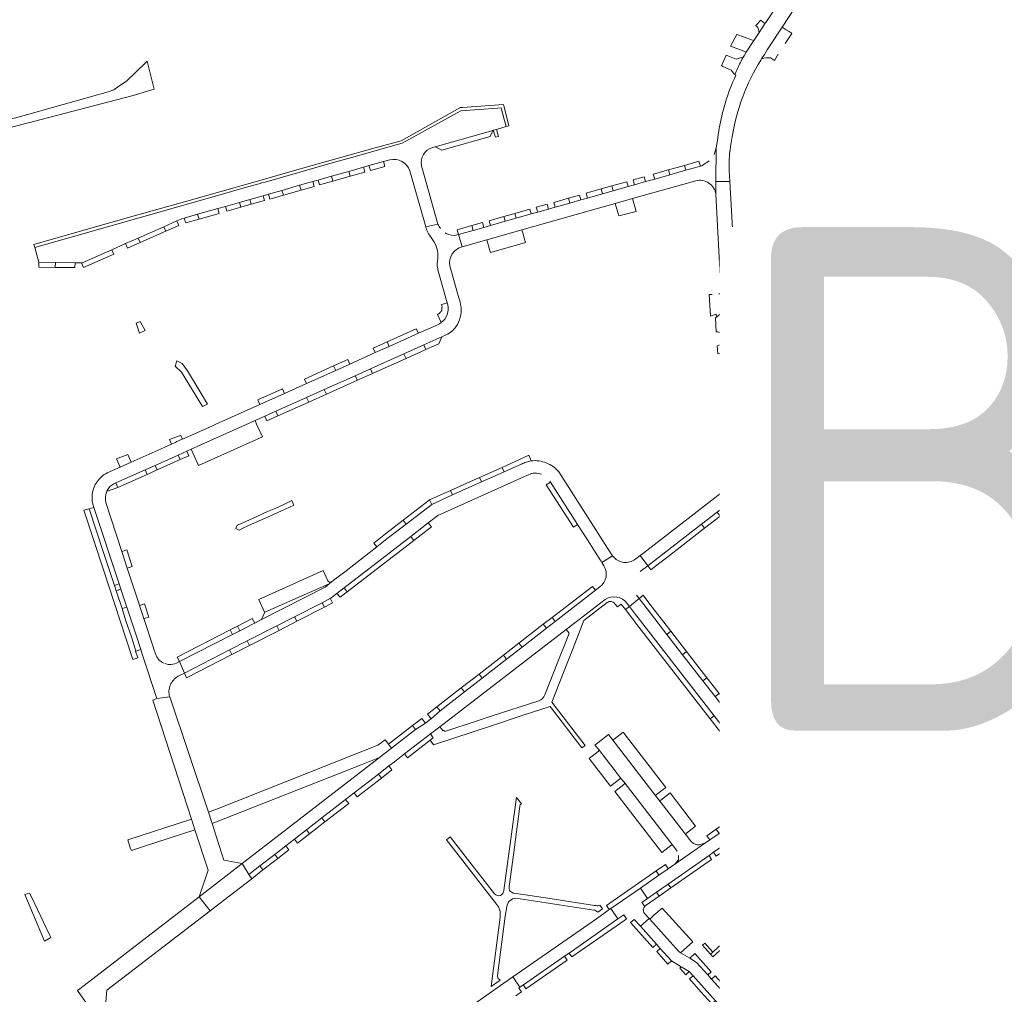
# Model space of a CAD drawing. Header units: metres. Extents: x 166325 to 190320, y 381923 to 404576.
# Tile 526 of 656: x 171076 to 171428, y 393365 to 393714. Entities that reach past the tile are written whole.
import ezdxf

# ---------------------------------------------------------------- set-up
doc = ezdxf.new("R2010")
doc.units = ezdxf.units.M
for name, color, linetype, lineweight in [('B-WE-VH-VERHARDING_ASFALT-GV', 8, 'Continuous', 18), ('B-WE-VH-VERHARDING_BETONSTRAATSTEEN-GV', 8, 'Continuous', 18), ('B-WE-VH-VERHARDING_HALFVERHARDING-GV', 8, 'Continuous', 18), ('B-WE-VH-VERHARDING_STRAATBAKSTEEN-GV', 8, 'Continuous', 18), ('X-XX-AL-TEKENBLAD-T50', 4, 'Continuous', 50)]:
    doc.layers.add(name, color=color, linetype=linetype, lineweight=lineweight)
doc.styles.add('NLCS-ISO-M500-T50', font='NLCS-ISO.ttf', dxfattribs={"height": 2.5})

msp = doc.modelspace()

# ---------------------------------------------------------------- linework, layer by layer
at = {"layer": 'B-WE-VH-VERHARDING_ASFALT-GV', "flags": 128}
for points in [[(171255.196, 393433.638), (171253.452, 393435.879), (171253.247, 393434.155), (171248.953, 393402.651)], [(171250.862, 393404.014), (171252.391, 393415.355), (171254.542, 393431.853), (171254.647, 393432.661)], [(171245.633, 393401.383), (171232.581, 393418.085), (171229.779, 393421.774), (171228.468, 393420.689), (171246.279, 393397.762)], [(171281.914, 393397.208), (171281.398, 393397.282), (171266.173, 393399.617), (171252.684, 393401.62)], [(171246.723, 393372.271), (171249.46, 393393.425), (171249.978, 393396.771)], [(171253.259, 393399.831), (171281.079, 393395.619)], [(171282.507, 393394.872), (171284.157, 393396.043), (171283.212, 393397.407)], [(171247.626, 393393.084), (171244.388, 393368.304), (171247.592, 393370.539), (171247.325, 393370.747)]]:
    msp.add_lwpolyline(points, dxfattribs=at)
at = {"layer": 'B-WE-VH-VERHARDING_ASFALT-GV'}
for points in [[(171254.647, 393432.661, -0.2832356), (171255.196, 393433.638)], [(171252.684, 393401.62, -0.4611085), (171250.862, 393404.014)], [(171248.953, 393402.651, -0.6904239), (171245.633, 393401.383)], [(171246.279, 393397.762, -0.2096781), (171247.626, 393393.084)], [(171249.978, 393396.771, -0.3909401), (171253.259, 393399.831)], [(171283.212, 393397.407, -0.2103404), (171281.914, 393397.208)], [(171281.079, 393395.619, -0.1759715), (171282.507, 393394.872)], [(171247.325, 393370.747, -0.383048), (171246.723, 393372.271)]]:
    msp.add_lwpolyline(points, format="xyb", dxfattribs=at)
at = {"layer": 'B-WE-VH-VERHARDING_BETONSTRAATSTEEN-GV', "flags": 128}
for points in [[(171396.047, 393792.873), (171393.642, 393789.595), (171391.918, 393786.974), (171390.096, 393784.204), (171387.338, 393780.012), (171371.284, 393755.607), (171359.681, 393737.917), (171359.165, 393737.978), (171358.685, 393737.251), (171353.344, 393729.163), (171352.646, 393728.107), (171351.407, 393726.23), (171342.58, 393712.861), (171342.443, 393712.654), (171340.26, 393709.346), (171338.361, 393706.471), (171335.589, 393702.273), (171334.825, 393700.995), (171334.638, 393700.667), (171334.099, 393699.72)], [(171340.799, 393699.416), (171341.117, 393699.927), (171342.113, 393701.526), (171343.117, 393703.137), (171343.792, 393704.221), (171348.411, 393711.239), (171357.346, 393724.816), (171359.658, 393728.329)], [(171349.238, 393710.721), (171348.411, 393711.239), (171343.792, 393704.221), (171343.117, 393703.137), (171342.113, 393701.526), (171341.117, 393699.927)], [(171349.507, 393705.376), (171351.925, 393709.039), (171351.662, 393709.204), (171350.958, 393709.644), (171349.942, 393710.281), (171349.238, 393710.721)], [(171344.246, 393700.23), (171345.731, 393699.328), (171346.719, 393700.994), (171346.854, 393701.217), (171346.99, 393701.44)], [(171331.539, 393694.273), (171331.896, 393694.095)], [(171223.387, 393668.18), (171224.413, 393668.475), (171244.154, 393674.086), (171245.159, 393674.376), (171246.331, 393674.713), (171249.777, 393675.706), (171249.157, 393677.858), (171248.006, 393682.435), (171246.655, 393682.345), (171233.581, 393681.371), (171212.569, 393669.803), (171202.475, 393666.939), (171201.297, 393666.605), (171193.574, 393664.414), (171187.569, 393662.71), (171163.521, 393655.887), (171162.31, 393655.544), (171161.79, 393655.396), (171157.787, 393654.26), (171145.4, 393650.746), (171081.161, 393632.494), (171082.62, 393627.249), (171088.54, 393627.157), (171095.598, 393627.047), (171097.899, 393627.011), (171098.171, 393627.027), (171108.721, 393631.69), (171113.651, 393633.853), (171118.176, 393635.862)], [(171329.782, 393666.779), (171329.8, 393666.911), (171329.818, 393667.042), (171329.839, 393667.211), (171330.047, 393668.626), (171330.565, 393672.157)], [(171324.777, 393651.496), (171324.789, 393656.114), (171324.811, 393668.072), (171324.66, 393667.239), (171324.318, 393666.142), (171324.128, 393665.74)], [(171325.287, 393670.692), (171324.811, 393668.072), (171324.789, 393656.114), (171329.721, 393656.105), (171329.508, 393659.836)], [(171118.176, 393635.862), (171127.373, 393639.917), (171131.99, 393641.956), (171133.798, 393642.743), (171134.635, 393642.973), (171139.411, 393644.347), (171146.703, 393646.461), (171149.39, 393647.178), (171154.376, 393648.591), (171158.112, 393649.644), (171162.895, 393651.006), (171164.8, 393651.565), (171169.558, 393652.901), (171175.912, 393654.719), (171180.591, 393656.024), (171182.506, 393656.572), (171187.282, 393657.93), (171193.506, 393659.678), (171198.782, 393661.179), (171200.7, 393661.734), (171205.865, 393663.209), (171208.138, 393663.835)], [(171215.337, 393659.852), (171220.992, 393639.812), (171225.381, 393640.876), (171219.534, 393661.661)], [(171322.345, 393663.431), (171319.688, 393661.691), (171319.225, 393661.57), (171314.034, 393660.104), (171308.271, 393658.471), (171302.886, 393656.953), (171299.591, 393656.027), (171295.709, 393654.929), (171293.373, 393654.259)], [(171293.373, 393654.259), (171288.081, 393652.762), (171284.215, 393651.655), (171278.805, 393650.144), (171276.463, 393649.48), (171272.546, 393648.379), (171267.244, 393646.877), (171264.909, 393646.222), (171261.04, 393645.128), (171258.713, 393644.466), (171253.316, 393642.95), (171249.424, 393641.837), (171244.114, 393640.335), (171241.789, 393639.684), (171237.948, 393638.59), (171232.737, 393637.117), (171233.998, 393632.705), (171242.852, 393635.235), (171249.171, 393637.041), (171255.402, 393638.796), (171288.742, 393648.219), (171294.941, 393649.964), (171317.554, 393656.329)], [(171333.018, 393598.001), (171332.655, 393604.442), (171332.554, 393606.25), (171331.874, 393618.32), (171329.721, 393656.105), (171324.789, 393656.114), (171324.777, 393651.496), (171326.525, 393617.665), (171326.596, 393616.333), (171326.966, 393609.362), (171326.981, 393609.083), (171327.373, 393601.697), (171327.387, 393601.468), (171327.406, 393601.143), (171327.586, 393598.145), (171327.613, 393597.697)], [(171225.381, 393640.876), (171220.992, 393639.812)], [(171222.931, 393636.054), (171223.445, 393635.388)], [(171228.283, 393637.514), (171227.952, 393637.697)], [(171233.998, 393632.705), (171232.737, 393637.117), (171232.135, 393636.96)], [(171225.296, 393628.534), (171225.178, 393627.618), (171225.129, 393626.777), (171225.147, 393625.929), (171225.289, 393624.879), (171225.314, 393624.523), (171225.324, 393624.491), (171228.662, 393612.747), (171228.854, 393612.007)], [(171233.284, 393613.033), (171232.959, 393614.181), (171232.529, 393615.698), (171229.645, 393625.883)], [(171323.473, 393615.726), (171322.363, 393615.66), (171322.821, 393607.952), (171324.881, 393608.638), (171324.943, 393607.562), (171326.966, 393609.362)], [(171326.966, 393609.362), (171326.596, 393616.333), (171325.805, 393615.791)], [(171226.53, 393605.622), (171225.941, 393605.228), (171225.239, 393604.868), (171224.691, 393604.628), (171218.373, 393601.79), (171207.964, 393597.141), (171202.966, 393594.883), (171193.913, 393590.808), (171188.809, 393588.529), (171178.361, 393583.857), (171170.534, 393580.336), (171161.65, 393576.358), (171145.98, 393569.324), (171144.479, 393568.639), (171134.01, 393563.963), (171133.909, 393563.918), (171132.007, 393563.068), (171131.631, 393562.899), (171130.047, 393562.187), (171127.402, 393560.999), (171115.617, 393555.717), (171111.703, 393553.963), (171107.088, 393551.894)], [(171231.781, 393604.086), (171232.316, 393604.907), (171232.738, 393605.77)], [(171109.449, 393547.985), (171110.215, 393548.312), (171120.659, 393552.983), (171124.247, 393554.58), (171132.506, 393558.28), (171135.508, 393559.632), (171137.075, 393560.338), (171159.952, 393570.588), (171163.482, 393572.163), (171167.405, 393573.923), (171178.4, 393578.859), (171184.738, 393581.718), (171195.741, 393586.653), (171201.239, 393589.096), (171213.204, 393594.462), (171220.313, 393597.674), (171226.748, 393600.571), (171228.353, 393601.274)], [(171327.613, 393597.697), (171327.586, 393598.145), (171325.783, 393597.524), (171325.255, 393597.32), (171325.449, 393594.474), (171326.03, 393594.546), (171327.59, 393594.665), (171327.882, 393594.687)], [(171331.073, 393579.564), (171331.112, 393579.447), (171331.564, 393578.123)], [(171334.723, 393570.158), (171339.356, 393560)], [(171339.656, 393559.346), (171344.829, 393548.043), (171349.701, 393550.274), (171348.698, 393552.475), (171347.888, 393554.252), (171340.051, 393571.448)], [(171338.43, 393553.776), (171338.311, 393553.663), (171338.19, 393553.554), (171338.064, 393553.449), (171337.936, 393553.348), (171332.882, 393549.512), (171335.678, 393545.945), (171338.535, 393548.071), (171339.462, 393548.543), (171340.308, 393548.754), (171340.948, 393548.775), (171341.735, 393548.755), (171342.535, 393548.548), (171343.313, 393548.218), (171344.225, 393547.699), (171345.014, 393546.912), (171345.875, 393545.814), (171344.829, 393548.043), (171339.656, 393559.346)], [(171255.19, 393555.019), (171249.031, 393552.269), (171240.969, 393548.643), (171230.594, 393544.004), (171223.132, 393540.639), (171213.958, 393533.585), (171207.744, 393528.791), (171203.513, 393525.473), (171192.502, 393516.928), (171189.196, 393514.371), (171188.329, 393513.735), (171187.309, 393512.905), (171186.486, 393512.261), (171185.015, 393511.079), (171162.269, 393499.47), (171159.834, 393498.219), (171159.3, 393497.945), (171154.539, 393495.486), (171151.907, 393494.15), (171132.893, 393484.418), (171134.681, 393480.315), (171150.876, 393488.616)], [(171258.74, 393556.217), (171257.865, 393558.182), (171248.299, 393553.871), (171249.031, 393552.269)], [(171249.031, 393552.269), (171255.19, 393555.019)], [(171265.412, 393548.985), (171265.65, 393548.59), (171275.309, 393533.458), (171278.872, 393527.947), (171283.349, 393520.87), (171283.702, 393520.378), (171283.99, 393519.902), (171287.847, 393522.232), (171286.039, 393524.982), (171282.651, 393530.264), (171268.606, 393552.236)], [(171107.089, 393545.597), (171107.17, 393545.361), (171110.927, 393546.661), (171110.215, 393548.312)], [(171110.215, 393548.312), (171109.449, 393547.985)], [(171150.876, 393488.616), (171157.168, 393491.804), (171167.759, 393497.219), (171174.074, 393500.471), (171183.942, 393505.475), (171187.227, 393507.199), (171189.232, 393508.806), (171191.816, 393510.807), (171215.614, 393529.182), (171221.916, 393533.997), (171225.281, 393536.658), (171257.343, 393551.038), (171257.744, 393551.231)], [(171340.632, 393542.264), (171341.335, 393540.749), (171343, 393541.573), (171341.565, 393544.815), (171341.243, 393545.537), (171344.225, 393547.699), (171343.313, 393548.218), (171342.535, 393548.548), (171341.735, 393548.755), (171340.948, 393548.775), (171340.308, 393548.754), (171339.462, 393548.543), (171338.535, 393548.071), (171335.678, 393545.945), (171335.502, 393545.818), (171335.317, 393545.675), (171336.413, 393544.258), (171337.605, 393542.728), (171337.722, 393542.819)], [(171357.649, 393532.836), (171349.701, 393550.274), (171344.829, 393548.043), (171345.875, 393545.814), (171346.194, 393545.135), (171354.062, 393528.018)], [(171106.886, 393545.044), (171107.089, 393545.597)], [(171124.588, 393486.603), (171123.894, 393488.573), (171123.411, 393490.102), (171120.246, 393499.786), (171118.667, 393504.531), (171118.417, 393505.284), (171114.262, 393517.831), (171112.314, 393523.766), (171106.6, 393541.28)], [(171102.358, 393539.537), (171111.359, 393512.191), (171111.973, 393510.34), (171114.103, 393503.917), (171115.52, 393499.576), (171117.409, 393493.873), (171119.088, 393488.764), (171119.648, 393487.111), (171124.861, 393471.242), (171129.435, 393471.797)], [(171297.742, 393516.611), (171300.392, 393518.672), (171297.704, 393522.339), (171296.165, 393521.182), (171295.448, 393520.672), (171294.422, 393520.181), (171292.961, 393519.851), (171291.71, 393519.866), (171290.512, 393520.213), (171289.111, 393520.993), (171287.847, 393522.232), (171283.99, 393519.902), (171284.729, 393518.678)], [(171185.942, 393513.364), (171184.327, 393516.997), (171161.324, 393506.675), (171163.39, 393502.152), (171163.431, 393502.062), (171186.486, 393512.261)], [(171359.813, 393518.373), (171360.81, 393517.033), (171360.926, 393516.858), (171364.37, 393512.591), (171366.925, 393509.541), (171378.22, 393496.152), (171382.155, 393491.554), (171395.064, 393476.238), (171396.145, 393474.713), (171396.567, 393473.778), (171396.89, 393472.942), (171397.078, 393472.165), (171397.136, 393471.635), (171397.185, 393470.246), (171397.07, 393469.207), (171396.877, 393468.36), (171396.571, 393467.472)], [(171186.486, 393512.261), (171187.309, 393512.905)], [(171385.099, 393496.191), (171368.519, 393515.845)], [(171283.307, 393511.126), (171281.763, 393509.921), (171267.325, 393498.792), (171264.14, 393496.344), (171255.434, 393489.599), (171249.93, 393485.356), (171241.13, 393478.533), (171234.818, 393473.642), (171226.112, 393466.889), (171222.891, 393463.996), (171222.246, 393463.509)], [(171222.246, 393463.509), (171220.933, 393462.472), (171217.383, 393460.135), (171208.816, 393453.506), (171204.44, 393450.118), (171198.757, 393445.719), (171155.325, 393412.243), (171157.725, 393408.292), (171161.689, 393411.372), (171167.013, 393415.503), (171170.927, 393418.531), (171174.011, 393420.913), (171178.335, 393424.283), (171183.826, 393428.536), (171192.366, 393435.151), (171195.45, 393437.539), (171204.06, 393444.234), (171207.818, 393447.132), (171209.787, 393448.637), (171213.413, 393451.446), (171222.663, 393458.554), (171226.016, 393461.126), (171271.231, 393495.883), (171285.2, 393506.653)], [(171285.2, 393506.653), (171271.231, 393495.883), (171272.245, 393494.572), (171270.451, 393489.984), (171269.745, 393488.263), (171263.584, 393472.535)], [(171292.942, 393505.288), (171293.841, 393504.134), (171297.309, 393507.039), (171296.429, 393508.226)], [(171307.249, 393494.147), (171301.402, 393501.704), (171299.037, 393504.804), (171297.309, 393507.039), (171293.841, 393504.134), (171296.074, 393501.28), (171297.025, 393500.039), (171324.107, 393465.086), (171327.83, 393460.257), (171342.029, 393441.899), (171342.903, 393440.728)], [(171276.857, 393453.629), (171278.075, 393454.438), (171266.082, 393469.908), (171271.814, 393484.472), (171273.688, 393489.29), (171277.59, 393499.093), (171285.869, 393505.531)], [(171288.643, 393505.143), (171289.556, 393503.969), (171290.894, 393505.009), (171292.427, 393503.024), (171293.841, 393504.134), (171292.942, 393505.288)], [(171346.091, 393443.945), (171343.87, 393446.809), (171342.376, 393448.759), (171334.893, 393458.422), (171332.306, 393461.766), (171324.464, 393471.92), (171320.074, 393477.578), (171312.85, 393486.895), (171307.249, 393494.147)], [(171132.488, 393479.187), (171134.681, 393480.315), (171132.893, 393484.418), (171131.857, 393483.915)], [(171431.599, 393437.938), (171430.987, 393438.748), (171402.428, 393474.979), (171401.521, 393476.13), (171401.312, 393476.397)], [(171261.414, 393470.459), (171244.369, 393464.885), (171239.357, 393463.246), (171227.788, 393459.479), (171227.629, 393459.977), (171227.208, 393459.644), (171226.016, 393461.126), (171222.663, 393458.554), (171223.706, 393457.133), (171222.614, 393456.291), (171223.821, 393454.724), (171245.216, 393461.692), (171255.522, 393465.108), (171265.445, 393468.353), (171276.857, 393453.629)], [(171394.015, 393464.464), (171393.363, 393464.029)], [(171390.73, 393461.009), (171389.993, 393459.114)], [(171315.897, 393420.103), (171315.428, 393420.688), (171314.204, 393422.267), (171304.312, 393435.05), (171303.447, 393436.16), (171287.544, 393456.779), (171286.338, 393458.319), (171281.435, 393454.604), (171282.771, 393453.083), (171291.052, 393442.366)], [(171287.544, 393456.779), (171303.447, 393436.16), (171303.339, 393436.555)], [(171287.911, 393456.584), (171287.741, 393456.655), (171287.544, 393456.779)], [(171303.55, 393436.941), (171306.831, 393439.431), (171291.571, 393459.231), (171288.335, 393456.701)], [(171383.697, 393455.542), (171377.79, 393456.475)], [(171396.707, 393457.051), (171389.584, 393458.238), (171387.596, 393447.432)], [(171387.596, 393447.432), (171389.584, 393458.238)], [(171389.584, 393458.238), (171396.707, 393457.051)], [(171409.367, 393458.651), (171420.099, 393445.479), (171424.202, 393440.201), (171428.318, 393435.355), (171431.599, 393437.938)], [(171291.052, 393442.366), (171282.771, 393453.083), (171282.859, 393452.769), (171282.851, 393452.642)], [(171371.882, 393455.017), (171371.064, 393454.455), (171361.906, 393448.065), (171354.632, 393443.007), (171354.384, 393442.835), (171341.811, 393434.12)], [(171387.361, 393402.22), (171395.553, 393453.659), (171396.185, 393455.728)], [(171282.66, 393452.308), (171279.451, 393449.755), (171287.037, 393439.927), (171290.276, 393442.453)], [(171353.278, 393436.582), (171373.788, 393450.868)], [(171378.274, 393451.843), (171383.218, 393451.029)], [(171290.676, 393442.565), (171291.052, 393442.366)], [(171291.052, 393442.366), (171291.907, 393441.271), (171309.447, 393418.605), (171310.685, 393416.984)], [(171341.811, 393434.12), (171354.384, 393442.835)], [(171387.86, 393444.77), (171387.689, 393443.758), (171382.244, 393410.457), (171381.057, 393403.35), (171387.361, 393402.22)], [(171291.813, 393440.496), (171288.593, 393437.961), (171305.402, 393416.181), (171308.676, 393418.692)], [(171309.447, 393418.605), (171291.907, 393441.271), (171292.029, 393440.862)], [(171314.285, 393423.039), (171317.51, 393425.602), (171308.366, 393437.472), (171305.116, 393434.948)], [(171346.296, 393428.309), (171347.523, 393427.031), (171347.718, 393426.799), (171350.818, 393429.585), (171348.365, 393432.269), (171346.797, 393433.469), (171344.907, 393434.184), (171342.252, 393434.027), (171341.367, 393433.812), (171339.535, 393432.524), (171334.54, 393429.028), (171325.894, 393423.021), (171322.557, 393420.703), (171321.019, 393419.64), (171310.092, 393412.034), (171307.738, 393410.396), (171304.411, 393408.089), (171297.765, 393403.48), (171300.338, 393399.767)], [(171304.312, 393435.05), (171314.204, 393422.267), (171314.079, 393422.663)], [(171304.723, 393434.831), (171304.312, 393435.05)], [(171341.367, 393433.812), (171342.252, 393434.027), (171344.907, 393434.184), (171346.797, 393433.469), (171348.365, 393432.269), (171350.818, 393429.585)], [(171300.338, 393399.767), (171303.487, 393401.965), (171307.678, 393404.89), (171322.302, 393415.097), (171323.955, 393416.253), (171333.748, 393423.032), (171341.264, 393428.234), (171342.061, 393428.798)], [(171377.109, 393400.332), (171365.762, 393412.945), (171357.693, 393421.964), (171352.694, 393427.486), (171352.064, 393428.223), (171350.818, 393429.585), (171347.718, 393426.799), (171355.731, 393417.896), (171357.05, 393416.404), (171360.882, 393412.218), (171363.343, 393409.451), (171364.623, 393407.917), (171368.853, 393403.371), (171372.881, 393398.863)], [(171350.818, 393429.585), (171352.064, 393428.223), (171352.034, 393428.258)], [(171425.796, 393429.962), (171424.769, 393431.242), (171424.371, 393430.904), (171409.41, 393417.596), (171409.211, 393417.292), (171409.183, 393417.164), (171409.202, 393417.067), (171410.146, 393415.809), (171410.094, 393415.445)], [(171410.094, 393415.445), (171425.985, 393429.545), (171426.287, 393429.9)], [(171309.099, 393418.797), (171309.222, 393418.76), (171309.31, 393418.699), (171309.447, 393418.605)], [(171311.422, 393414.416), (171311.347, 393413.622), (171310.092, 393412.034), (171321.019, 393419.64), (171318.898, 393418.889), (171318, 393418.975)], [(171391.711, 393398.973), (171393.501, 393400.62), (171407.389, 393413.045), (171406.154, 393414.409), (171405.974, 393414.381), (171405.788, 393414.261), (171390.642, 393400.899)], [(171299.297, 393396.939), (171298.297, 393398.342), (171300.338, 393399.767), (171297.765, 393403.48), (171287.186, 393396.144), (171289.737, 393392.426), (171291.803, 393393.866), (171292.781, 393392.455), (171292.941, 393392.564)], [(171299.477, 393397.109), (171304.451, 393400.584), (171303.487, 393401.965), (171300.338, 393399.767)], [(171372.881, 393398.863), (171374.197, 393397.364), (171377.347, 393400.111)], [(171377.347, 393400.111), (171374.197, 393397.364), (171372.908, 393396.24), (171378.271, 393390.281)], [(171386.918, 393399.44), (171387.361, 393402.22), (171381.057, 393403.35), (171380.758, 393401.563)], [(171390.596, 393400.413), (171391.567, 393399.273)], [(171300.338, 393399.767), (171298.297, 393398.342), (171299.297, 393396.939)], [(171385.436, 393388.644), (171386.364, 393389.436), (171389.533, 393392.222), (171394.165, 393396.294), (171391.711, 393398.973)], [(171391.711, 393398.973), (171391.421, 393398.706), (171390.243, 393397.665)], [(171391.421, 393398.706), (171391.711, 393398.973)], [(171295.598, 393392.195), (171297.76, 393389.79), (171300.87, 393392.575), (171299.36, 393394.289)], [(171341.073, 393351.176), (171339.032, 393353.401), (171337.734, 393354.832), (171336.603, 393356.108), (171335.263, 393357.563), (171323.229, 393370.924), (171321.858, 393372.42), (171317.871, 393376.887), (171315.405, 393378.366), (171312.147, 393380.301), (171311.496, 393380.753), (171301.087, 393392.329), (171300.87, 393392.575), (171297.76, 393389.79), (171303.514, 393383.39), (171304.847, 393381.903), (171308.84, 393377.453), (171312.35, 393375.316), (171315.226, 393373.593), (171316.581, 393372.111)], [(171378.73, 393388.447), (171378.489, 393387.286), (171377.944, 393384.303), (171377.335, 393381.32), (171383.4, 393380.028), (171384.928, 393387.372)], [(171316.581, 393372.111), (171320.571, 393367.67), (171324.594, 393363.212), (171325.928, 393361.734), (171331.02, 393356.127), (171333.28, 393353.567), (171335.973, 393350.516), (171337.993, 393348.298)], [(171253.213, 393364.924), (171255.194, 393366.343), (171254.239, 393367.699), (171254.703, 393368.033), (171252.12, 393371.69), (171239.235, 393362.725), (171241.849, 393359.077), (171243.906, 393360.512), (171244.877, 393359.132), (171245.068, 393359.265)]]:
    msp.add_lwpolyline(points, dxfattribs=at)
for points in [[(171340.26, 393709.346), (171342.443, 393712.654), (171342.169, 393712.662), (171341.944, 393712.768), (171341.655, 393713.021), (171340.804, 393713.8), (171339.058, 393711.892), (171339.808, 393711.152), (171339.986, 393710.442)], [(171111.204, 393690.205), (171109.466, 393688.855), (171107.474, 393688.084), (171075.207, 393679.011), (171063.765, 393676.257), (171059.806, 393675.489), (171045.921, 393672.011), (171046.794, 393668.674), (171116.363, 393686.854), (171123.913, 393689.133), (171121.386, 393699.125), (171120.745, 393698.502), (171113.995, 393691.949)], [(171080.867, 393633.529), (171081.161, 393632.494), (171145.4, 393650.746), (171157.787, 393654.26), (171161.79, 393655.396), (171162.31, 393655.544), (171163.521, 393655.887), (171187.569, 393662.71), (171193.574, 393664.414), (171201.297, 393666.605), (171202.475, 393666.939), (171212.569, 393669.803), (171233.581, 393681.371), (171246.655, 393682.345), (171248.006, 393682.435), (171249.157, 393677.858), (171249.777, 393675.706), (171250.748, 393675.986), (171250.068, 393678.494), (171248.892, 393683.139), (171248.815, 393683.613), (171234.194, 393682.541), (171233.485, 393682.47), (171226.428, 393678.606), (171212.255, 393670.663), (171202.932, 393668.105), (171177.436, 393660.923), (171159.172, 393655.763), (171135.546, 393649.024), (171118.055, 393644.126), (171097.954, 393638.384)], [(171226.806, 393667.279), (171244.095, 393672.216), (171245.159, 393674.376), (171244.154, 393674.086), (171224.413, 393668.475)], [(171198.782, 393661.179), (171193.506, 393659.678), (171193.977, 393658.011), (171199.28, 393659.461)], [(171205.865, 393663.209), (171200.7, 393661.734), (171201.203, 393660.006), (171206.379, 393661.471)], [(171313.524, 393661.836), (171307.787, 393660.203), (171308.271, 393658.471), (171314.034, 393660.104)], [(171319.225, 393661.57), (171318.72, 393663.302), (171313.524, 393661.836), (171314.034, 393660.104)], [(171182.506, 393656.572), (171183.006, 393654.828), (171187.791, 393656.195), (171187.282, 393657.93)], [(171193.977, 393658.011), (171193.506, 393659.678), (171187.282, 393657.93), (171187.791, 393656.195)], [(171299.087, 393657.752), (171295.219, 393656.64), (171295.709, 393654.929), (171299.591, 393656.027)], [(171307.787, 393660.203), (171302.391, 393658.678), (171302.886, 393656.953), (171308.271, 393658.471)], [(171170.094, 393651.162), (171176.42, 393652.979), (171175.912, 393654.719), (171169.558, 393652.901)], [(171180.591, 393656.024), (171175.912, 393654.719), (171176.42, 393652.979), (171181.096, 393654.297)], [(171283.702, 393653.396), (171284.215, 393651.655), (171288.081, 393652.762), (171287.572, 393654.499)], [(171293.373, 393654.259), (171292.889, 393655.998), (171287.572, 393654.499), (171288.081, 393652.762)], [(171163.387, 393649.259), (171162.895, 393651.006), (171158.112, 393649.644), (171158.604, 393647.924)], [(171164.8, 393651.565), (171165.282, 393649.81), (171170.094, 393651.162), (171169.558, 393652.901)], [(171272.051, 393650.087), (171266.76, 393648.6), (171267.244, 393646.877), (171272.546, 393648.379)], [(171272.051, 393650.087), (171272.546, 393648.379), (171276.463, 393649.48), (171275.965, 393651.215)], [(171283.702, 393653.396), (171278.323, 393651.872), (171278.805, 393650.144), (171284.215, 393651.655)], [(171288.742, 393648.219), (171289.662, 393645.038), (171290.017, 393643.811), (171296.253, 393645.39), (171295.895, 393646.638), (171294.941, 393649.964)], [(171139.924, 393642.603), (171147.164, 393644.667), (171146.703, 393646.461), (171139.411, 393644.347)], [(171149.39, 393647.178), (171149.885, 393645.434), (171154.882, 393646.863), (171154.376, 393648.591)], [(171158.604, 393647.924), (171158.112, 393649.644), (171154.376, 393648.591), (171154.882, 393646.863)], [(171264.414, 393647.952), (171260.53, 393646.847), (171261.04, 393645.128), (171264.909, 393646.222)], [(171134.635, 393642.973), (171135.163, 393641.256), (171139.924, 393642.603), (171139.411, 393644.347)], [(171248.926, 393643.555), (171243.626, 393642.06), (171244.114, 393640.335), (171249.424, 393641.837)], [(171248.926, 393643.555), (171249.424, 393641.837), (171253.316, 393642.95), (171252.815, 393644.684)], [(171258.713, 393644.466), (171258.232, 393646.191), (171252.815, 393644.684), (171253.316, 393642.95)], [(171118.922, 393634.212), (171128.091, 393638.277), (171127.373, 393639.917), (171118.176, 393635.862)], [(171132.709, 393640.317), (171131.99, 393641.956), (171127.373, 393639.917), (171128.091, 393638.277)], [(171237.449, 393640.315), (171232.241, 393638.849), (171232.737, 393637.117), (171237.948, 393638.59)], [(171237.449, 393640.315), (171237.948, 393638.59), (171241.789, 393639.684), (171241.308, 393641.414)], [(171113.651, 393633.853), (171114.361, 393632.238), (171118.922, 393634.212), (171118.176, 393635.862)], [(171256.316, 393635.423), (171255.681, 393637.768), (171255.402, 393638.796), (171249.171, 393637.041), (171242.852, 393635.235), (171243.934, 393631.449), (171244.148, 393630.7), (171250.453, 393632.475), (171256.643, 393634.219)], [(171108.721, 393631.69), (171098.171, 393627.027), (171097.899, 393627.011), (171098.638, 393625.303), (171109.442, 393630.052)], [(171082.62, 393627.249), (171082.622, 393625.437), (171088.515, 393625.372), (171088.54, 393627.157)], [(171095.56, 393625.269), (171095.598, 393627.047), (171088.54, 393627.157), (171088.515, 393625.372), (171091.66, 393625.301)], [(171326.966, 393609.362), (171324.943, 393607.562), (171324.684, 393607.331), (171324.867, 393602.279), (171325.42, 393602.339), (171327.387, 393601.468), (171327.373, 393601.697), (171326.981, 393609.083)], [(171218.373, 393601.79), (171217.624, 393603.452), (171207.219, 393598.777), (171207.964, 393597.141)], [(171207.219, 393598.777), (171202.227, 393596.533), (171202.966, 393594.883), (171207.964, 393597.141)], [(171221.046, 393596.05), (171220.313, 393597.674), (171213.204, 393594.462), (171213.955, 393592.844)], [(171226.748, 393600.571), (171220.313, 393597.674), (171221.046, 393596.05), (171225.679, 393598.091)], [(171213.955, 393592.844), (171213.204, 393594.462), (171201.239, 393589.096), (171201.973, 393587.468)], [(171193.913, 393590.808), (171193.165, 393592.437), (171188.072, 393590.18), (171188.809, 393588.529)], [(171196.544, 393585.034), (171195.741, 393586.653), (171184.738, 393581.718), (171185.483, 393580.082)], [(171196.544, 393585.034), (171201.973, 393587.468), (171201.239, 393589.096), (171195.741, 393586.653)], [(171170.534, 393580.336), (171169.803, 393581.956), (171160.929, 393577.997), (171161.65, 393576.358)], [(171185.483, 393580.082), (171184.738, 393581.718), (171178.4, 393578.859), (171179.156, 393577.236)], [(171179.156, 393577.236), (171178.4, 393578.859), (171167.405, 393573.923), (171168.12, 393572.287)], [(171331.112, 393579.447), (171330.614, 393579.267), (171329.29, 393578.79), (171328.785, 393578.628), (171329.296, 393577.338), (171329.773, 393577.506), (171329.961, 393577.571), (171331.564, 393578.123)], [(171168.12, 393572.287), (171167.405, 393573.923), (171163.482, 393572.163), (171164.219, 393570.532)], [(171137.654, 393559.096), (171139.696, 393554.544), (171162.59, 393564.77), (171160.526, 393569.315), (171159.952, 393570.588), (171137.075, 393560.338)], [(171133.909, 393563.918), (171134.01, 393563.963), (171133.416, 393565.282), (171133.333, 393565.251), (171130.96, 393564.391), (171129.365, 393563.813), (171130.047, 393562.187), (171131.631, 393562.899), (171132.007, 393563.068)], [(171115.617, 393555.717), (171114.418, 393558.417), (171110.416, 393556.979), (171111.703, 393553.963)], [(171132.506, 393558.28), (171133.24, 393556.666), (171136.24, 393558.026), (171135.508, 393559.632)], [(171133.24, 393556.666), (171132.506, 393558.28), (171124.247, 393554.58), (171124.985, 393552.968)], [(171121.415, 393551.345), (171120.659, 393552.983), (171110.215, 393548.312), (171110.927, 393546.661)], [(171124.985, 393552.968), (171124.247, 393554.58), (171120.659, 393552.983), (171121.415, 393551.345)], [(171249.031, 393552.269), (171248.299, 393553.871), (171240.192, 393550.221), (171240.969, 393548.643)], [(171265.65, 393548.59), (171264.107, 393547.609), (171273.788, 393532.446), (171275.309, 393533.458)], [(171319.642, 393533.539), (171325.181, 393537.828), (171335.317, 393545.675), (171335.502, 393545.818), (171335.678, 393545.945), (171332.882, 393549.512), (171299.008, 393523.327), (171298.526, 393522.958), (171297.704, 393522.339), (171300.392, 393518.672), (171303.214, 393520.849), (171306.852, 393523.671)], [(171230.594, 393544.004), (171229.863, 393545.595), (171222.402, 393542.214), (171223.132, 393540.639)], [(171326.293, 393536.423), (171336.413, 393544.258), (171335.317, 393545.675), (171325.181, 393537.828)], [(171155.856, 393532.224), (171158.689, 393533.524), (171161.456, 393534.724), (171165.222, 393536.424), (171168.056, 393537.691), (171170.756, 393538.891), (171173.87, 393540.354), (171173.866, 393540.363), (171173.102, 393541.987), (171169.992, 393540.525), (171167.342, 393539.325), (171164.458, 393538.15), (171160.656, 393536.307), (171157.989, 393535.174), (171155.156, 393533.857), (171153.549, 393533.169), (171153.056, 393532.03), (171154.289, 393531.434)], [(171222.402, 393542.214), (171222.179, 393542.099), (171212.934, 393535.002), (171213.958, 393533.585), (171223.132, 393540.639)], [(171109.681, 393511.629), (171111.359, 393512.191), (171102.358, 393539.537), (171100.582, 393539.047), (171105.752, 393523.406), (171107.647, 393517.72)], [(171326.293, 393536.423), (171325.181, 393537.828), (171319.642, 393533.539), (171320.694, 393532.087)], [(171213.958, 393533.585), (171212.934, 393535.002), (171206.609, 393530.159), (171202.412, 393526.825), (171203.513, 393525.473), (171207.744, 393528.791)], [(171223.007, 393532.642), (171221.916, 393533.997), (171215.614, 393529.182), (171216.693, 393527.764)], [(171320.694, 393532.087), (171319.642, 393533.539), (171306.852, 393523.671), (171303.214, 393520.849), (171300.392, 393518.672), (171301.483, 393517.266), (171304.24, 393519.385), (171307.046, 393521.563)], [(171215.614, 393529.182), (171191.816, 393510.807), (171192.932, 393509.375), (171216.693, 393527.764)], [(171114.262, 393517.831), (171116.018, 393518.41), (171114.096, 393524.364), (171112.314, 393523.766)], [(171111.973, 393510.34), (171110.265, 393509.765), (171112.389, 393503.385), (171114.103, 393503.917)], [(171186.486, 393512.261), (171163.431, 393502.062), (171162.269, 393499.47), (171185.015, 393511.079)], [(171191.816, 393510.807), (171189.232, 393508.806), (171190.369, 393507.409), (171192.932, 393509.375)], [(171281.763, 393509.921), (171280.683, 393511.329), (171266.226, 393500.186), (171267.325, 393498.792)], [(171184.742, 393503.869), (171187.694, 393505.445), (171186.901, 393506.909), (171187.227, 393507.199), (171183.942, 393505.475)], [(171308.651, 393495.254), (171301.949, 393503.928), (171300.441, 393505.87), (171298.72, 393508.139), (171297.309, 393507.039), (171299.037, 393504.804), (171301.402, 393501.704), (171307.249, 393494.147)], [(171112.389, 393503.385), (171113.794, 393499.022), (171115.731, 393493.301), (171117.367, 393488.213), (171119.088, 393488.764), (171117.409, 393493.873), (171115.52, 393499.576), (171114.103, 393503.917)], [(171121.972, 393500.355), (171120.405, 393505.104), (171118.667, 393504.531), (171120.246, 393499.786)], [(171184.742, 393503.869), (171183.942, 393505.475), (171174.074, 393500.471), (171174.899, 393498.84)], [(171322.662, 393463.97), (171324.107, 393465.086), (171297.025, 393500.039), (171296.074, 393501.28), (171293.841, 393504.134), (171292.427, 393503.024), (171294.693, 393500.076), (171296.536, 393497.715)], [(171153.684, 393497.098), (171154.539, 393495.486), (171159.3, 393497.945), (171159.834, 393498.219), (171158.967, 393499.854)], [(171174.074, 393500.471), (171167.759, 393497.219), (171168.551, 393495.603), (171174.899, 393498.84)], [(171267.325, 393498.792), (171266.226, 393500.186), (171263.048, 393497.765), (171264.14, 393496.344)], [(171151.907, 393494.15), (171151.066, 393495.757), (171132.064, 393486.018), (171132.893, 393484.418)], [(171151.907, 393494.15), (171154.539, 393495.486), (171153.684, 393497.098), (171151.066, 393495.757)], [(171168.551, 393495.603), (171167.759, 393497.219), (171157.168, 393491.804), (171157.977, 393490.182)], [(171263.048, 393497.765), (171254.341, 393491.008), (171255.434, 393489.599), (171264.14, 393496.344)], [(171307.249, 393494.147), (171312.85, 393486.895), (171314.257, 393487.999), (171308.651, 393495.254)], [(171157.977, 393490.182), (171157.168, 393491.804), (171150.876, 393488.616), (171151.7, 393487.011)], [(171134.681, 393480.315), (171135.48, 393478.61), (171151.7, 393487.011), (171150.876, 393488.616)], [(171255.434, 393489.599), (171254.341, 393491.008), (171248.82, 393486.773), (171249.93, 393485.356)], [(171314.257, 393487.999), (171312.85, 393486.895), (171320.074, 393477.578), (171321.5, 393478.663)], [(171248.82, 393486.773), (171240.054, 393479.958), (171241.13, 393478.533), (171249.93, 393485.356)], [(171241.13, 393478.533), (171240.054, 393479.958), (171233.725, 393475.062), (171234.818, 393473.642)], [(171320.074, 393477.578), (171324.464, 393471.92), (171325.895, 393473.014), (171321.5, 393478.663)], [(171233.725, 393475.062), (171225.021, 393468.308), (171226.112, 393466.889), (171234.818, 393473.642)], [(171124.861, 393471.242), (171123.35, 393470.704), (171137.254, 393428.086), (171138.474, 393424.347), (171143.216, 393409.905), (171140.014, 393400.354), (171155.325, 393412.243), (171148.794, 393413.418), (171144.664, 393426.518), (171144.311, 393427.575), (171143.309, 393430.584), (171129.435, 393471.797)], [(171325.895, 393473.014), (171324.464, 393471.92), (171332.306, 393461.766), (171333.728, 393462.841)], [(171225.021, 393468.308), (171221.603, 393465.656), (171222.891, 393463.996), (171226.112, 393466.889)], [(171220.933, 393462.472), (171219.652, 393464.14), (171216.302, 393461.565), (171217.383, 393460.135)], [(171326.405, 393459.162), (171327.83, 393460.257), (171324.107, 393465.086), (171322.662, 393463.97)], [(171216.302, 393461.565), (171207.704, 393454.908), (171208.816, 393453.506), (171217.383, 393460.135)], [(171342.029, 393441.899), (171327.83, 393460.257), (171326.405, 393459.162), (171340.626, 393440.8)], [(171332.306, 393461.766), (171334.893, 393458.422), (171336.32, 393459.54), (171333.728, 393462.841)], [(171144.886, 393431.206), (171143.309, 393430.584), (171144.311, 393427.575), (171144.664, 393426.518), (171197.895, 393447.583), (171204.44, 393450.118), (171208.816, 393453.506), (171207.704, 393454.908), (171206.461, 393456.508), (171203.902, 393454.521), (171146.479, 393431.828)], [(171214.503, 393450.04), (171222.614, 393456.291), (171223.706, 393457.133), (171222.663, 393458.554), (171213.413, 393451.446)], [(171336.32, 393459.54), (171334.893, 393458.422), (171342.376, 393448.759), (171343.789, 393449.858)], [(171204.06, 393444.234), (171205.15, 393442.814), (171208.9, 393445.71), (171207.818, 393447.132)], [(171195.45, 393437.539), (171196.534, 393436.138), (171205.15, 393442.814), (171204.06, 393444.234)], [(171183.826, 393428.536), (171184.916, 393427.128), (171193.48, 393433.752), (171192.366, 393435.151)], [(171394.165, 393396.294), (171397.843, 393399.528), (171398.291, 393399.922), (171399.295, 393400.804), (171402.762, 393403.911), (171407.081, 393407.781), (171411.604, 393411.835), (171416.057, 393415.826), (171424.437, 393423.336), (171428.283, 393426.782), (171428.709, 393427.164), (171429.338, 393427.728), (171432.036, 393427.561), (171434.339, 393427.419), (171428.359, 393435.307), (171427.178, 393431.161), (171427.017, 393430.562), (171426.287, 393429.9), (171425.985, 393429.545), (171410.094, 393415.445), (171407.389, 393413.045), (171393.501, 393400.62), (171391.711, 393398.973)], [(171338.534, 393433.966), (171334.725, 393431.331), (171324.875, 393424.488), (171325.894, 393423.021), (171334.54, 393429.028), (171339.535, 393432.524)], [(171179.421, 393422.861), (171184.916, 393427.128), (171183.826, 393428.536), (171178.335, 393424.283)], [(171342.245, 393426.881), (171341.264, 393428.234), (171333.748, 393423.032), (171334.703, 393421.655)], [(171115.415, 393417.673), (171115.737, 393416.877), (171120.054, 393418.295), (171138.474, 393424.347), (171137.254, 393428.086), (171114.482, 393420.684), (171114.674, 393419.859)], [(171347.718, 393426.799), (171347.523, 393427.031), (171346.225, 393425.902), (171346.337, 393425.777), (171346.446, 393425.655), (171351.48, 393420.03), (171354.481, 393416.777), (171355.731, 393417.896)], [(171424.437, 393423.336), (171424.874, 393423.238), (171425.308, 393423.081), (171425.727, 393422.865), (171426.119, 393422.592), (171426.474, 393422.269), (171426.78, 393421.903), (171427.033, 393421.505), (171427.229, 393421.087), (171427.366, 393420.661), (171430.208, 393423.209), (171429.8, 393423.423), (171429.412, 393423.704), (171429.06, 393424.047), (171428.758, 393424.447), (171428.519, 393424.891), (171428.351, 393425.362), (171428.258, 393425.846), (171428.237, 393426.324), (171428.283, 393426.782)], [(171174.011, 393420.913), (171175.112, 393419.525), (171179.421, 393422.861), (171178.335, 393424.283)], [(171321.547, 393422.176), (171322.557, 393420.703), (171325.894, 393423.021), (171324.875, 393424.488)], [(171323.955, 393416.253), (171324.918, 393414.874), (171334.703, 393421.655), (171333.748, 393423.032)], [(171346.356, 393420.309), (171347.751, 393421.53), (171346.913, 393422.463), (171345.151, 393421.095), (171342.7, 393419.191), (171343.552, 393417.978), (171345.365, 393419.231), (171351.029, 393412.945), (171351.872, 393413.58), (171351.816, 393413.69)], [(171167.013, 393415.503), (171168.103, 393414.071), (171172, 393417.103), (171170.927, 393418.531)], [(171162.79, 393409.962), (171168.103, 393414.071), (171167.013, 393415.503), (171161.689, 393411.372)], [(171322.302, 393415.097), (171307.678, 393404.89), (171308.641, 393403.511), (171323.246, 393413.715)], [(171357.05, 393416.404), (171355.79, 393415.28), (171362.104, 393408.325), (171363.343, 393409.451), (171360.882, 393412.218)], [(171418.684, 393412.875), (171416.057, 393415.826), (171411.604, 393411.835), (171414.231, 393408.882)], [(171143.869, 393395.353), (171148.619, 393398.988), (171158.837, 393406.809), (171157.725, 393408.292), (171155.325, 393412.243), (171140.014, 393400.354)], [(171157.725, 393408.292), (171158.837, 393406.809), (171162.79, 393409.962), (171161.689, 393411.372)], [(171306.686, 393411.886), (171303.374, 393409.584), (171304.411, 393408.089), (171307.738, 393410.396)], [(171368.853, 393403.371), (171364.623, 393407.917), (171363.375, 393406.829), (171367.428, 393402.348), (171371.634, 393397.737), (171372.881, 393398.863)], [(171304.451, 393400.584), (171308.641, 393403.511), (171307.678, 393404.89), (171303.487, 393401.965)], [(171402.762, 393403.911), (171399.295, 393400.804), (171398.291, 393399.922), (171397.843, 393399.528), (171400.498, 393396.567), (171400.952, 393396.974), (171405.411, 393400.972)], [(171111.979, 393351.884), (171106.36, 393359.971), (171106.991, 393366.926), (171143.869, 393395.353), (171140.014, 393400.354), (171097.31, 393367.474), (171096.456, 393366.803), (171108.423, 393349.761)], [(171323.64, 393380.609), (171322.813, 393379.817), (171323.644, 393378.887), (171329.475, 393384.099), (171338.15, 393391.484), (171340.31, 393393.332), (171344.764, 393397.212), (171344.585, 393397.592), (171343.848, 393398.663), (171339.911, 393395.208), (171337.802, 393393.453), (171335.917, 393391.737), (171333.182, 393389.248), (171331.996, 393388.168), (171330.521, 393386.786), (171328.606, 393385.067)], [(171255.905, 393368.899), (171270.633, 393379.109), (171272.256, 393380.246), (171289.737, 393392.426), (171287.186, 393396.144), (171286.621, 393395.753), (171285.117, 393394.688), (171282.014, 393392.489), (171252.12, 393371.69), (171254.703, 393368.033)], [(171292.165, 393392.037), (171292.781, 393392.455), (171291.803, 393393.866), (171289.737, 393392.426), (171272.256, 393380.246), (171273.225, 393378.863)], [(171305.546, 393396.306), (171302.624, 393393.748), (171301.087, 393392.329), (171311.496, 393380.753), (171312.147, 393380.301), (171316.512, 393384.208)], [(171297.76, 393389.79), (171295.598, 393392.195), (171294.199, 393391.209), (171302.255, 393382.273), (171303.514, 393383.39)], [(171392.068, 393389.382), (171389.533, 393392.222), (171386.364, 393389.436), (171388.947, 393386.602), (171389.164, 393386.807)], [(171385.388, 393379.56), (171386.275, 393384.542), (171386.255, 393384.986), (171386.101, 393385.402), (171385.008, 393387.024), (171384.928, 393387.372), (171383.4, 393380.028), (171380.494, 393366.056), (171380.746, 393366.505), (171382.48, 393367.642), (171382.763, 393367.911), (171382.915, 393368.27), (171384.616, 393375.638)], [(171320.795, 393383.777), (171319.937, 393383.005), (171322.813, 393379.817), (171323.64, 393380.609)], [(171354.135, 393379.165), (171352.934, 393380.539), (171350.548, 393383.266), (171349.343, 393384.543), (171348.764, 393384.035), (171348.349, 393383.671), (171349.295, 393382.551), (171351.93, 393379.724), (171358.702, 393371.692), (171359.089, 393371.233), (171360.224, 393372.254), (171359.792, 393372.742), (171356.486, 393376.478)], [(171271.585, 393377.722), (171270.633, 393379.109), (171255.905, 393368.899), (171256.839, 393367.485)], [(171304.847, 393381.903), (171303.591, 393380.785), (171307.597, 393376.322), (171308.84, 393377.453)], [(171323.127, 393373.528), (171317.26, 393380.056), (171315.405, 393378.366), (171317.871, 393376.887), (171321.858, 393372.42)], [(171377.335, 393381.32), (171375.521, 393372.436), (171373.904, 393365.916), (171371.391, 393357.265), (171368.698, 393348.665), (171367.444, 393345.37), (171373.099, 393342.63), (171373.266, 393343.027), (171375.478, 393348.79), (171377.35, 393354.694), (171377.722, 393355.78), (171377.717, 393356.342), (171378.398, 393358.723), (171378.639, 393359.568), (171379.775, 393363.542), (171380.14, 393364.817), (171380.494, 393366.056), (171383.4, 393380.028)], [(171315.226, 393373.593), (171312.35, 393375.316), (171311.818, 393374.828), (171313.96, 393372.449)], [(171320.571, 393367.67), (171316.581, 393372.111), (171315.279, 393371.026), (171319.401, 393366.42), (171323.358, 393362.074), (171324.594, 393363.212)], [(171330.558, 393365.32), (171324.475, 393372.046), (171323.229, 393370.924), (171335.263, 393357.563), (171336.508, 393358.686)]]:
    msp.add_lwpolyline(points, close=True, dxfattribs=at)
at = {"layer": 'B-WE-VH-VERHARDING_BETONSTRAATSTEEN-GV'}
for points in [[(171334.356, 393686.297, -0.0525379), (171340.799, 393699.416)], [(171341.117, 393699.927, -0.1044858), (171344.246, 393700.23)], [(171331.896, 393694.095, 0.0327868), (171328.21, 393684.432)], [(171330.565, 393672.157, -0.0487142), (171334.356, 393686.297)], [(171328.21, 393684.432, 0.016075), (171326.868, 393679.516)], [(171326.868, 393679.516, 0.028426), (171325.287, 393670.692)], [(171219.534, 393661.661, -0.4008814), (171223.387, 393668.18)], [(171329.508, 393659.836, -0.0469545), (171329.782, 393666.779)], [(171208.138, 393663.835, -0.3802597), (171215.337, 393659.852)], [(171317.554, 393656.329, -0.4439178), (171324.777, 393651.496)], [(171220.992, 393639.812, 0.0977694), (171222.931, 393636.054)], [(171226.285, 393639.21, -0.0769679), (171225.381, 393640.876)], [(171232.135, 393636.96, -0.1908546), (171228.283, 393637.514)], [(171223.445, 393635.388, -0.1900244), (171225.296, 393628.534)], [(171229.645, 393625.883, -0.4018558), (171233.998, 393632.705)], [(171232.738, 393605.77, 0.1732793), (171233.284, 393613.033)], [(171228.353, 393601.274, 0.1213009), (171231.781, 393604.086)], [(171327.882, 393594.687, -0.0096171), (171327.613, 393597.697)], [(171340.051, 393571.448, -0.0913333), (171333.018, 393598.001)], [(171327.882, 393594.687, 0.0497932), (171331.073, 393579.564)], [(171331.564, 393578.123, 0.0209997), (171334.723, 393570.158)], [(171339.656, 393559.346, -0.2970309), (171338.43, 393553.776)], [(171339.356, 393560, -0.033586), (171339.656, 393559.346)], [(171255.19, 393555.019, -0.0274568), (171256.916, 393555.712)], [(171258.74, 393556.217, 0.0279436), (171256.916, 393555.712)], [(171264.109, 393555.467, 0.1203397), (171258.74, 393556.217)], [(171268.606, 393552.236, 0.123148), (171264.109, 393555.467)], [(171107.088, 393551.894, 0.1135768), (171103.447, 393548.746)], [(171257.744, 393551.231, -0.201768), (171262.398, 393551.436)], [(171103.447, 393548.746, 0.247469), (171102.358, 393539.537)], [(171109.449, 393547.985, 0.1610312), (171107.089, 393545.597)], [(171106.6, 393541.28, -0.1383262), (171106.886, 393545.044)], [(171337.722, 393542.819, -0.1023746), (171338.425, 393543.181)], [(171338.425, 393543.181, -0.3449416), (171340.632, 393542.264)], [(171368.519, 393515.845, -0.0720367), (171357.649, 393532.836)], [(171354.062, 393528.018, 0.0411741), (171359.813, 393518.373)], [(171284.729, 393518.678, -0.3869126), (171283.307, 393511.126)], [(171186.533, 393512.841, -0.2046724), (171185.942, 393513.364)], [(171187.309, 393512.905, -0.2034998), (171186.533, 393512.841)], [(171292.942, 393505.288, 0.397726), (171285.2, 393506.653)], [(171285.869, 393505.531, -0.4203768), (171288.643, 393505.143)], [(171401.312, 393476.397, 0.0113598), (171385.099, 393496.191)], [(171127.33, 393483.877, -0.1832475), (171124.588, 393486.603)], [(171129.293, 393483.41, -0.0754261), (171127.692, 393483.731)], [(171131.857, 393483.915, -0.12135), (171129.293, 393483.41)], [(171129.881, 393476.544, -0.0832369), (171131.149, 393478.221)], [(171131.149, 393478.221, -0.0645661), (171132.488, 393479.187)], [(171129.435, 393471.797, -0.1734087), (171129.651, 393476.053)], [(171129.651, 393476.053, -0.0206136), (171129.881, 393476.544)], [(171263.584, 393472.535, -0.2180955), (171261.414, 393470.459)], [(171393.363, 393464.029, 0.1282429), (171390.73, 393461.009)], [(171395.561, 393465.843, -0.0748426), (171394.015, 393464.464)], [(171396.707, 393457.051, -0.1635622), (171400.194, 393460.491)], [(171400.194, 393460.491, -0.1044876), (171403.275, 393461.269)], [(171403.275, 393461.269, -0.2261872), (171409.367, 393458.651)], [(171288.335, 393456.701, -0.1952092), (171287.911, 393456.584)], [(171374.927, 393456.408, 0.1094689), (171371.882, 393455.017)], [(171377.79, 393456.475, 0.0918686), (171374.927, 393456.408)], [(171389.584, 393458.238, -0.3192216), (171383.697, 393455.542)], [(171389.993, 393459.114, -0.0425547), (171389.584, 393458.238)], [(171396.185, 393455.728, -0.0470019), (171396.707, 393457.051)], [(171282.851, 393452.642, -0.1582848), (171282.66, 393452.308)], [(171373.788, 393450.868, -0.1990597), (171378.274, 393451.843)], [(171383.218, 393451.029, -0.276502), (171387.596, 393447.432)], [(171387.596, 393447.432, -0.1232699), (171387.86, 393444.77)], [(171290.276, 393442.453, -0.1891707), (171290.676, 393442.565)], [(171354.384, 393442.835, -0.3738104), (171346.091, 393443.945)], [(171292.029, 393440.862, -0.2090237), (171291.813, 393440.496)], [(171342.903, 393440.728, -0.391311), (171341.811, 393434.12)], [(171303.339, 393436.555, -0.2033734), (171303.55, 393436.941)], [(171351.156, 393429.888, -0.3328235), (171353.278, 393436.582)], [(171305.116, 393434.948, -0.1852412), (171304.723, 393434.831)], [(171341.811, 393434.12, -0.0266849), (171341.367, 393433.812)], [(171342.061, 393428.798, -0.3978867), (171346.296, 393428.309)], [(171352.034, 393428.258, -0.0797483), (171351.156, 393429.888)], [(171314.079, 393422.663, -0.2088669), (171314.285, 393423.039)], [(171308.676, 393418.692, -0.2153576), (171309.099, 393418.797)], [(171317.158, 393419.233, -0.0981304), (171315.897, 393420.103)], [(171318, 393418.975, -0.0546002), (171317.158, 393419.233)], [(171310.685, 393416.984, -0.0304657), (171310.925, 393416.64)], [(171311.424, 393415.171, -0.0529833), (171311.422, 393414.416)], [(171377.347, 393400.111, -0.0370669), (171377.109, 393400.332)], [(171380.758, 393401.563, -0.5945172), (171377.347, 393400.111)], [(171390.642, 393400.899, 0.267431), (171390.596, 393400.413)], [(171299.053, 393394.683, -0.3306414), (171299.297, 393396.939)], [(171299.297, 393396.939, -0.0342578), (171299.477, 393397.109)], [(171387.096, 393397.863, -0.2168956), (171386.918, 393399.44)], [(171390.243, 393397.665, -0.5255986), (171387.096, 393397.863)], [(171391.567, 393399.273, -0.2928779), (171391.421, 393398.706)], [(171299.36, 393394.289, -0.0672507), (171299.053, 393394.683)], [(171378.271, 393390.281, -0.1468305), (171378.737, 393389.04)], [(171378.737, 393389.04, -0.0118227), (171378.73, 393388.447)]]:
    msp.add_lwpolyline(points, format="xyb", dxfattribs=at)
at = {"layer": 'B-WE-VH-VERHARDING_HALFVERHARDING-GV', "flags": 128}
for points in [[(171118.818, 393606.076), (171117.417, 393605.431), (171117.53, 393605.09), (171118.621, 393601.802), (171120.655, 393602.794), (171118.99, 393605.769)], [(171135.779, 393588.37), (171133.951, 393590.961), (171132.023, 393591.955), (171131.373, 393590.096), (171133.612, 393587.921), (171141.215, 393575.626), (171143.011, 393576.434), (171140.344, 393580.885)], [(171079.332, 393401.679), (171077.644, 393401.116), (171084.35, 393385.364), (171084.71, 393384.518), (171086.942, 393385.74), (171086.589, 393386.48), (171079.758, 393400.786)]]:
    msp.add_lwpolyline(points, close=True, dxfattribs=at)
at = {"layer": 'B-WE-VH-VERHARDING_STRAATBAKSTEEN-GV', "flags": 128}
for points in [[(171335.589, 393702.273), (171338.361, 393706.471), (171337.531, 393706.758), (171334.998, 393707.633), (171332.219, 393708.581), (171330.022, 393704.496), (171333.24, 393703.246), (171334.164, 393702.863)], [(171245.973, 393671.896), (171247.038, 393672.168), (171246.331, 393674.713), (171245.159, 393674.376)], [(171188.072, 393590.18), (171177.643, 393585.45), (171178.361, 393583.857), (171188.809, 393588.529)], [(171240.192, 393550.221), (171229.863, 393545.595), (171230.594, 393544.004), (171240.969, 393548.643)], [(171117.367, 393488.213), (171115.731, 393493.301), (171113.794, 393499.022), (171112.389, 393503.385), (171110.265, 393509.765), (171109.681, 393511.629), (171107.647, 393517.72), (171105.752, 393523.406), (171100.582, 393539.047), (171098.736, 393538.538), (171105.613, 393517.562), (171116.034, 393485.943), (171116.291, 393485.213), (171118.017, 393485.821), (171117.796, 393486.514), (171117.259, 393488.178)], [(171368.536, 393498.079), (171367.871, 393498.87), (171366.342, 393497.705), (171367.024, 393496.885)], [(171385.036, 393478.412), (171383.98, 393477.525), (171383.868, 393477.431), (171384.544, 393476.632), (171384.644, 393476.717), (171385.708, 393477.611)], [(171287.186, 393396.144), (171297.765, 393403.48), (171304.411, 393408.089), (171303.374, 393409.584), (171285.596, 393397.232), (171286.621, 393395.753)]]:
    msp.add_lwpolyline(points, close=True, dxfattribs=at)
for points in [[(171334.099, 393699.72), (171334.638, 393700.667), (171331.964, 393699.77), (171329.023, 393701.004), (171328.806, 393701.095), (171328.448, 393701.246), (171326.775, 393697.421), (171327.166, 393697.29), (171327.294, 393697.232), (171330.206, 393695.915), (171331.096, 393694.818)], [(171331.096, 393694.818), (171331.539, 393694.273)], [(171228.854, 393612.007), (171228.662, 393612.747), (171226.767, 393612.091), (171226.642, 393612.087), (171226.877, 393611.146), (171226.768, 393611.13), (171226.754, 393610.011), (171226.642, 393610.018), (171226.587, 393609.72), (171226.484, 393609.727), (171226.41, 393609.437), (171226.316, 393609.465), (171226.204, 393609.176), (171226.103, 393609.235), (171225.973, 393608.94), (171225.893, 393608.99), (171225.731, 393608.731), (171225.6, 393608.731), (171225.263, 393608.514)], [(171225.263, 393608.514), (171226.53, 393605.622)]]:
    msp.add_lwpolyline(points, dxfattribs=at)
at = {"layer": 'B-WE-VH-VERHARDING_STRAATBAKSTEEN-GV'}
for points in [[(171333.518, 393698.569, -0.0045105), (171334.099, 393699.72)], [(171331.539, 393694.273, -0.0141904), (171333.518, 393698.569)], [(171226.53, 393605.622, 0.3013668), (171228.854, 393612.007)]]:
    msp.add_lwpolyline(points, format="xyb", dxfattribs=at)

# ---------------------------------------------------------------- next in the draw order: texts
at = {"layer": 'X-XX-AL-TEKENBLAD-T50', "insert": (171326.062, 393159.699), "char_height": 180, "width": 934.08549, "attachment_point": 7, "style": 'NLCS-ISO-M500-T50', "bg_fill": 3, "box_fill_scale": 1, "bg_fill_color": 256, "bg_fill_transparency": 0}
msp.add_mtext('Beek en Donk', dxfattribs=at)

doc.saveas('drawing.dxf')
